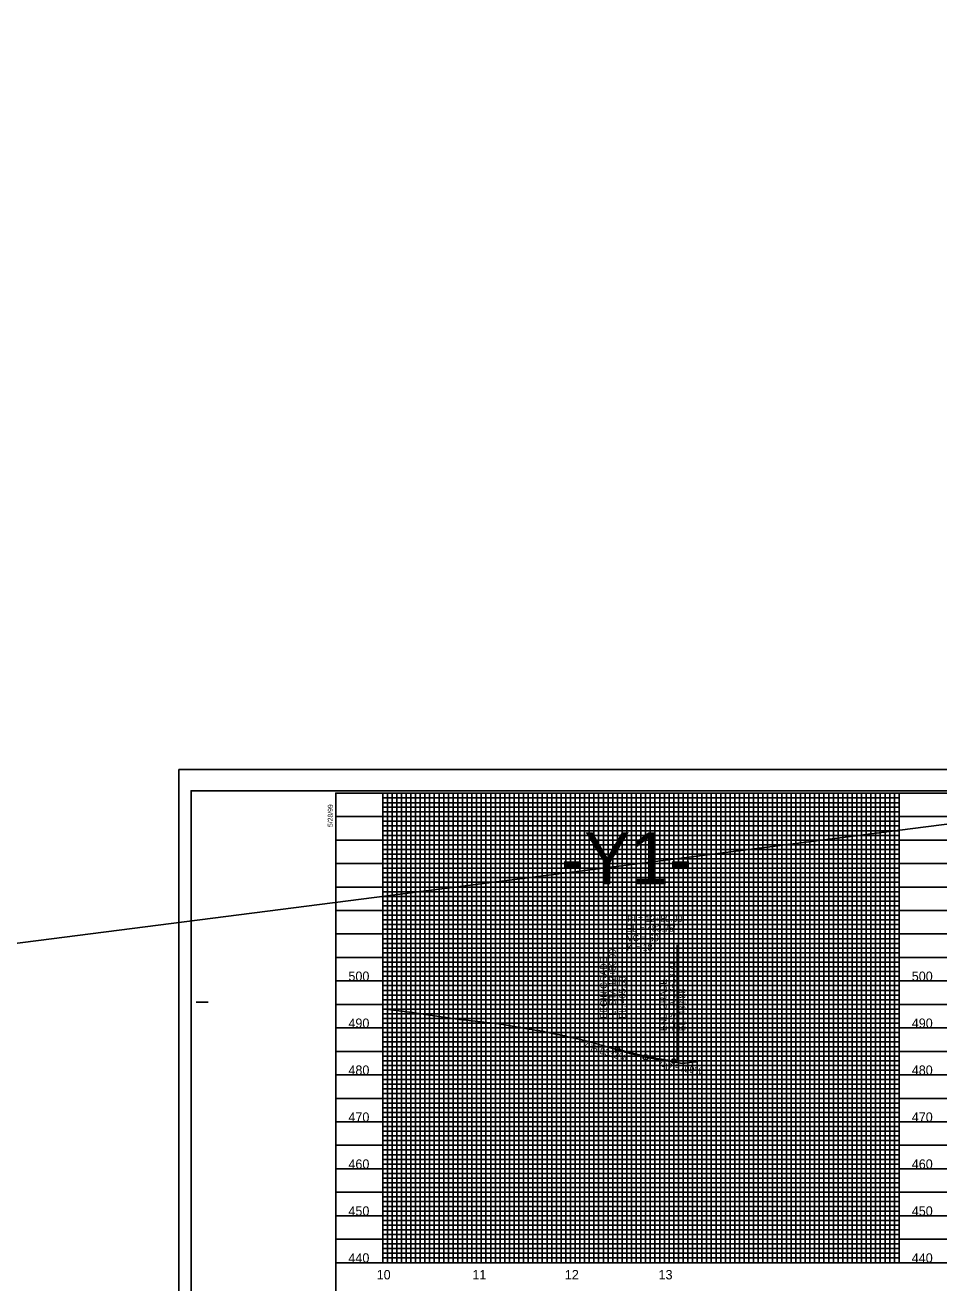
# Model space of a CAD drawing. Extents: x 571503 to 593215, y -77195 to -51828.
# Drawn here: x 585595 to 586568, y -53168 to -51828 of the extents above; entities that cross this region are included whole.
import ezdxf

# ---------------------------------------------------------------- set-up
doc = ezdxf.new("R2010")
doc.units = 0
for name, color, linetype in [('Default', 7, 'Continuous'), ('Exist Vertical Profile Ground Line', 7, 'Continuous'), ('Exist Vertical Profile Horizontal Axis Label Major', 7, 'Continuous'), ('Exist Vertical Profile Vertical Axis Label', 7, 'Continuous'), ('Prop PFL Text', 7, 'Continuous'), ('Prop Vertical Profile Curve Label', 7, 'Continuous'), ('Prop Vertical Profile Grade', 7, 'Continuous'), ('Prop Vertical Profile Grade Label', 7, 'Continuous'), ('Prop VPI Label', 7, 'Continuous'), ('Sheet Clip Boundary CELL', 7, 'Continuous'), ('Sheet DOT Grid CELL', 7, 'Continuous'), ('Sheet Plot Border Inside CELL', 7, 'Continuous'), ('Sheet Plot Border Outside CELL', 7, 'Continuous'), ('Sheet Profile CELL', 7, 'Continuous'), ('Sheet Profile Grid Major CELL', 7, 'Continuous'), ('Sheet Profile Grid Middle CELL', 7, 'Continuous'), ('Sheet Profile Grid Minor CELL', 7, 'Continuous')]:
    doc.layers.add(name, color=color, linetype=linetype)

msp = doc.modelspace()

# ---------------------------------------------------------------- linework, layer by layer
at = {"layer": 'Default'}
for p, q in [((585925.9, -53146.1), (585975.9, -53146.1)), ((586525.9, -53146.1), (586575.9, -53146.1))]:
    msp.add_line(p, q, dxfattribs=at)
at = {"layer": 'Exist Vertical Profile Ground Line'}
for points in [[(585975.9, -52875.7), (586007.2, -52879.8), (586007.9, -52879.9), (586009.6, -52880.1), (586040.6, -52884.7), (586040.6, -52884.7), (586041.1, -52884.8), (586057.6, -52887.2), (586058.5, -52887.3), (586090.1, -52890.7), (586090.4, -52890.7), (586099.5, -52891.7), (586099.5, -52891.7), (586117.9, -52894.9), (586119.6, -52895.2), (586121.3, -52895.5), (586123, -52895.8), (586124.7, -52896.1), (586126.3, -52896.4), (586128, -52896.7), (586129.7, -52896.9), (586130.5, -52897.1), (586131.4, -52897.2), (586132.1, -52897.4), (586133.1, -52897.5), (586134.8, -52897.8), (586136.4, -52898.1), (586138.1, -52898.4), (586139.8, -52898.7), (586141.5, -52899), (586143.2, -52899.3), (586144.9, -52899.6), (586145.2, -52899.6), (586146.5, -52899.9), (586147, -52900), (586147.4, -52900), (586148.2, -52900.2), (586149.9, -52900.6), (586151.6, -52900.9), (586153.3, -52901.2), (586155, -52901.6), (586156.7, -52901.9), (586158.3, -52902.3), (586160, -52902.6), (586161.7, -52903), (586163.4, -52903.3), (586165.1, -52903.7), (586166.8, -52904), (586168.4, -52904.4), (586170.1, -52904.7), (586171.5, -52905), (586171.8, -52905.1), (586172, -52905.1), (586173.5, -52905.5), (586175.2, -52905.9), (586176.9, -52906.3), (586178.5, -52906.7), (586180.2, -52907.1), (586181.9, -52907.5), (586183.6, -52907.8), (586185.3, -52908.2), (586187, -52908.6), (586188.7, -52909), (586190.3, -52909.4), (586192, -52909.9), (586193.7, -52910.3), (586193.8, -52910.3), (586195.4, -52910.7), (586195.9, -52910.9), (586197.1, -52911.2), (586197.6, -52911.4), (586198.8, -52911.7), (586200.4, -52912.1), (586202.1, -52912.6), (586203.8, -52913), (586205.5, -52913.5), (586206.7, -52913.8), (586207.2, -52914), (586208.9, -52914.5), (586210.6, -52914.9), (586212.2, -52915.4), (586213.9, -52915.9), (586215.6, -52916.4), (586217.3, -52916.9), (586219, -52917.4), (586220.7, -52917.9), (586222.3, -52918.3), (586224, -52918.8), (586225.7, -52919.3), (586227.1, -52919.7), (586227.4, -52919.8), (586227.6, -52919.8), (586229.1, -52920.3), (586230.8, -52920.8), (586232.4, -52921.3), (586234.1, -52921.8), (586235.8, -52922.2), (586237.5, -52922.7), (586239.2, -52923.2), (586240.9, -52923.7), (586240.9, -52923.7)], [(586240.9, -52923.7), (586242.2, -52924.1), (586242.4, -52924.2), (586242.6, -52924.2), (586244.2, -52924.6), (586245.9, -52924.9), (586247.6, -52925.3), (586249.3, -52925.7), (586268.2, -52929.8), (586269.1, -52930), (586269.4, -52929.9), (586295.3, -52933.9), (586296.6, -52933.8), (586298, -52933.6), (586307.3, -52932.4), (586310.2, -52932.3)]]:
    msp.add_lwpolyline(points, dxfattribs=at)
at = {"layer": 'Prop PFL Text'}
msp.add_line((571799.6, -54572.4), (593215.4, -51828.4), dxfattribs=at)
at = {"layer": 'Prop Vertical Profile Curve Label'}
for centre in [(586225.9, -52918.7), (586285.9, -52931.5)]:
    msp.add_circle(centre, 2.25, dxfattribs=at)
at = {"layer": 'Prop Vertical Profile Grade'}
msp.add_line((586285.9, -52931.5), (586289.6, -52932), dxfattribs=at)
msp.add_spline([(586225.9, -52918.7), (586227.1, -52919.1), (586228.3, -52919.4), (586229.5, -52919.8), (586230.7, -52920.1), (586231.9, -52920.5), (586233.1, -52920.8), (586234.3, -52921.1), (586235.5, -52921.4), (586236.7, -52921.8), (586237.9, -52922.1), (586239.1, -52922.4), (586240.3, -52922.7), (586241.5, -52923), (586242.7, -52923.3), (586243.9, -52923.6), (586245.1, -52923.9), (586246.3, -52924.2), (586247.5, -52924.5), (586248.7, -52924.8), (586249.9, -52925), (586251.1, -52925.3), (586252.3, -52925.6), (586253.5, -52925.8), (586254.7, -52926.1), (586255.9, -52926.4), (586257.1, -52926.6), (586258.3, -52926.9), (586259.5, -52927.1), (586260.7, -52927.4), (586261.9, -52927.6), (586263.1, -52927.8), (586264.3, -52928.1), (586265.5, -52928.3), (586266.7, -52928.5), (586267.9, -52928.7), (586269.1, -52928.9), (586270.3, -52929.1), (586271.5, -52929.3), (586272.7, -52929.5), (586273.9, -52929.7), (586275.1, -52929.9), (586276.3, -52930.1), (586277.5, -52930.3), (586278.7, -52930.5), (586279.9, -52930.7), (586281.1, -52930.8), (586282.3, -52931), (586283.5, -52931.2), (586284.7, -52931.3), (586285.9, -52931.5)], degree=3, dxfattribs=at)
at = {"layer": 'Prop VPI Label'}
for p, q in [((586225.9, -52918.7), (586225.9, -52794.6)), ((586289.6, -52932), (586289.6, -52807.8)), ((586225.9, -52918.7), (586253.3, -52926.8)), ((586285.9, -52931.5), (586258.7, -52928))]:
    msp.add_line(p, q, dxfattribs=at)
msp.add_circle((586255.9, -52927.6), 2.75, dxfattribs=at)
at = {"layer": 'Sheet Clip Boundary CELL'}
msp.add_lwpolyline([(585975.9, -52646.1), (585975.9, -53146.1), (587375.9, -53146.1), (587375.9, -52783.7), (587225.9, -52783.7), (587225.9, -52646.1)], close=True, dxfattribs=at)
at = {"layer": 'Sheet DOT Grid CELL'}
for p, q in [((585975.9, -53146.1), (585975.9, -52646.1)), ((585975.9, -53146.1), (585975.9, -52646.1)), ((586025.9, -53146.1), (586025.9, -52646.1)), ((586025.9, -53146.1), (586025.9, -52646.1)), ((586075.9, -53146.1), (586075.9, -52646.1)), ((586075.9, -53146.1), (586075.9, -52646.1)), ((586125.9, -53146.1), (586125.9, -52646.1)), ((586125.9, -53146.1), (586125.9, -52646.1)), ((586175.9, -53146.1), (586175.9, -52646.1)), ((586175.9, -53146.1), (586175.9, -52646.1)), ((586225.9, -53146.1), (586225.9, -52646.1)), ((586225.9, -53146.1), (586225.9, -52646.1)), ((586275.9, -53146.1), (586275.9, -52646.1)), ((586275.9, -53146.1), (586275.9, -52646.1)), ((586325.9, -53146.1), (586325.9, -52646.1)), ((586325.9, -53146.1), (586325.9, -52646.1)), ((586375.9, -53146.1), (586375.9, -52646.1)), ((586375.9, -53146.1), (586375.9, -52646.1)), ((586425.9, -53146.1), (586425.9, -52646.1)), ((586425.9, -53146.1), (586425.9, -52646.1)), ((586475.9, -53146.1), (586475.9, -52646.1)), ((586475.9, -53146.1), (586475.9, -52646.1)), ((586525.9, -53146.1), (586525.9, -52646.1)), ((586525.9, -53146.1), (586525.9, -52646.1)), ((587225.9, -52696.1), (585925.9, -52696.1)), ((585925.9, -52696.1), (586525.9, -52696.1)), ((585925.9, -52746.1), (587225.9, -52746.1)), ((587225.9, -52746.1), (585925.9, -52746.1)), ((585925.9, -52796.1), (587425.9, -52796.1)), ((587425.9, -52796.1), (585925.9, -52796.1)), ((585925.9, -52846.1), (587425.9, -52846.1)), ((587425.9, -52896.1), (585925.9, -52896.1)), ((585925.9, -52946.1), (587425.9, -52946.1)), ((587425.9, -52946.1), (585925.9, -52946.1)), ((585925.9, -52996.1), (587425.9, -52996.1)), ((587425.9, -52996.1), (585925.9, -52996.1)), ((585925.9, -53046.1), (587425.9, -53046.1)), ((587425.9, -53046.1), (585925.9, -53046.1)), ((585925.9, -53096.1), (587425.9, -53096.1)), ((587425.9, -53096.1), (585925.9, -53096.1))]:
    msp.add_line(p, q, dxfattribs=at)
at = {"layer": 'Sheet Plot Border Inside CELL'}
msp.add_lwpolyline([(585771.9, -53698.7), (587438.4, -53698.7), (587438.4, -52643.6), (585771.9, -52643.6)], close=True, dxfattribs=at)
at = {"layer": 'Sheet Plot Border Outside CELL'}
msp.add_lwpolyline([(585758.9, -53721.1), (587442.9, -53721.1), (587442.9, -52621.1), (585758.9, -52621.1)], close=True, dxfattribs=at)
at = {"layer": 'Sheet Profile CELL'}
for p, q in [((587442.9, -52621.1), (585758.9, -52621.1)), ((585758.9, -52621.1), (585758.9, -53721.1)), ((585777.4, -52868.6), (585789.9, -52868.6)), ((585925.9, -53146.1), (587425.9, -53146.1))]:
    msp.add_line(p, q, dxfattribs=at)
msp.add_lwpolyline([(587425.9, -52646.1), (585925.9, -52646.1), (585925.9, -53696.1), (587425.9, -53696.1)], close=True, dxfattribs=at)
at = {"layer": 'Sheet Profile Grid Major CELL'}
for points in [[(585975.9, -52646.1), (585975.9, -53146.1), (586025.9, -53146.1), (586025.9, -52646.1), (586075.9, -52646.1), (586075.9, -53146.1), (586125.9, -53146.1), (586125.9, -52646.1), (586175.9, -52646.1), (586175.9, -53146.1), (586225.9, -53146.1), (586225.9, -52646.1), (586275.9, -52646.1), (586275.9, -53146.1), (586325.9, -53146.1), (586325.9, -52646.1), (586375.9, -52646.1), (586375.9, -53146.1), (586425.9, -53146.1), (586425.9, -52646.1), (586475.9, -52646.1), (586475.9, -53146.1), (586525.9, -53146.1), (586525.9, -52646.1), (586575.9, -52646.1)], [(585925.9, -52696.1), (587225.9, -52696.1)], [(587225.9, -52746.1), (585925.9, -52746.1), (585925.9, -52796.1), (587425.9, -52796.1)], [(587425.9, -52846.1), (585925.9, -52846.1), (585925.9, -52896.1), (587425.9, -52896.1)], [(587425.9, -52946.1), (585925.9, -52946.1), (585925.9, -52996.1), (587425.9, -52996.1)], [(587425.9, -53046.1), (585925.9, -53046.1), (585925.9, -53046.1), (585925.9, -53096.1), (587425.9, -53096.1)]]:
    msp.add_lwpolyline(points, dxfattribs=at)
at = {"layer": 'Sheet Profile Grid Middle CELL'}
for p, q in [((586000.9, -52646.1), (586000.9, -53146.1)), ((586050.9, -53146.1), (586050.9, -52646.1)), ((586050.9, -52646.1), (586100.9, -52646.1)), ((586100.9, -52646.1), (586100.9, -53146.1)), ((586150.9, -53146.1), (586150.9, -52646.1)), ((586200.9, -52646.1), (586200.9, -53146.1)), ((586250.9, -53146.1), (586250.9, -52646.1)), ((586300.9, -52646.1), (586300.9, -53146.1)), ((586350.9, -53146.1), (586350.9, -52646.1)), ((586350.9, -52646.1), (586400.9, -52646.1)), ((586400.9, -52646.1), (586400.9, -53146.1)), ((586450.9, -53146.1), (586450.9, -52646.1)), ((586450.9, -52646.1), (586500.9, -52646.1)), ((586500.9, -52646.1), (586500.9, -53146.1)), ((585925.9, -52671.1), (587225.9, -52671.1)), ((586550.9, -52896.1), (586600.9, -52896.1)), ((586000.9, -53146.1), (586050.9, -53146.1)), ((586100.9, -53146.1), (586150.9, -53146.1)), ((586200.9, -53146.1), (586250.9, -53146.1)), ((586300.9, -53146.1), (586350.9, -53146.1)), ((586400.9, -53146.1), (586450.9, -53146.1)), ((586500.9, -53146.1), (586550.9, -53146.1)), ((586550.9, -53146.1), (586550.9, -53146.1))]:
    msp.add_line(p, q, dxfattribs=at)
for points in [[(587225.9, -52721.1), (585925.9, -52721.1), (585925.9, -52771.1), (587225.9, -52771.1)], [(587425.9, -52821.1), (585925.9, -52821.1), (585925.9, -52871.1), (587250.9, -52871.1)], [(587425.9, -52921.1), (585925.9, -52921.1), (585925.9, -52971.1), (587425.9, -52971.1)], [(587425.9, -53021.1), (585925.9, -53021.1), (585925.9, -53071.1), (587425.9, -53071.1)], [(587425.9, -53121.1), (585925.9, -53121.1)]]:
    msp.add_lwpolyline(points, dxfattribs=at)
at = {"layer": 'Sheet Profile Grid Minor CELL'}
for p, q in [((585975.9, -52651.1), (586525.9, -52651.1)), ((585975.9, -52656.1), (585975.9, -52656.1)), ((586525.9, -52656.3), (585975.9, -52656.5)), ((586505.9, -52646.1), (586505.9, -53146.1)), ((586510.9, -53146.1), (586510.9, -52646.1)), ((586515.9, -52646.1), (586515.9, -53146.1)), ((586520.9, -53146.1), (586520.9, -52646.1)), ((585975.9, -52661.1), (586525.9, -52661.1)), ((586525.9, -52781.1), (585975.9, -52781.1)), ((586525.9, -52786.1), (585975.9, -52786.1)), ((586525.9, -52791.1), (585975.9, -52791.1)), ((585975.9, -52801.1), (586525.9, -52801.1)), ((586525.9, -52806.1), (585975.9, -52806.1)), ((585975.9, -52811.1), (586525.9, -52811.1)), ((586525.9, -52831.1), (585975.9, -52831.1)), ((585975.9, -52836.1), (586525.9, -52836.1)), ((586525.9, -52856.1), (585975.9, -52856.1)), ((585975.9, -52861.1), (586525.9, -52861.1)), ((586525.9, -52881.1), (585975.9, -52881.1)), ((585975.9, -52886.1), (586525.9, -52886.1)), ((586525.9, -52891.1), (585975.9, -52891.1)), ((586510.9, -52896.1), (586515.9, -52896.1)), ((586520.9, -52896.1), (586530.9, -52896.1)), ((586535.9, -52896.1), (586540.9, -52896.1)), ((586545.9, -52896.1), (586555.9, -52896.1)), ((586560.9, -52896.1), (586565.9, -52896.1)), ((585975.9, -52901.1), (586525.9, -52901.1)), ((586525.9, -52906.1), (585975.9, -52906.1)), ((585975.9, -52911.1), (586525.9, -52911.1)), ((586525.9, -52916.1), (585975.9, -52916.1)), ((585975.9, -52926.1), (586525.9, -52926.1)), ((586525.9, -52931.1), (585975.9, -52931.1)), ((585975.9, -52936.1), (586525.9, -52936.1)), ((586525.9, -52941.1), (585975.9, -52941.1)), ((585975.9, -52951.1), (586525.9, -52951.1)), ((586525.9, -52956.1), (585975.9, -52956.1)), ((585975.9, -52961.1), (586525.9, -52961.1)), ((586525.9, -52966.1), (585975.9, -52966.1)), ((585975.9, -52976.1), (586525.9, -52976.1)), ((586525.9, -52981.1), (585975.9, -52981.1)), ((585975.9, -52986.1), (586525.9, -52986.1)), ((586525.9, -52991.1), (585975.9, -52991.1)), ((585975.9, -53001.1), (586525.9, -53001.1)), ((586525.9, -53006.1), (585975.9, -53006.1)), ((585975.9, -53011.1), (586525.9, -53011.1)), ((586525.9, -53016.1), (585975.9, -53016.1)), ((585975.9, -53026.1), (586525.9, -53026.1)), ((586525.9, -53031.1), (585975.9, -53031.1)), ((586525.9, -53036.1), (585975.9, -53036.1)), ((586525.9, -53041.1), (585975.9, -53041.1)), ((585975.9, -53051.1), (586525.9, -53051.1)), ((586525.9, -53056.1), (585975.9, -53056.1)), ((585975.9, -53061.1), (586525.9, -53061.1)), ((586525.9, -53066.1), (585975.9, -53066.1)), ((585975.9, -53076.1), (586525.9, -53076.1)), ((586525.9, -53081.1), (585975.9, -53081.1)), ((585975.9, -53086.1), (586525.9, -53086.1)), ((586525.9, -53091.1), (585975.9, -53091.1)), ((585975.9, -53101.1), (586525.9, -53101.1)), ((586525.9, -53106.1), (585975.9, -53106.1)), ((585975.9, -53111.1), (586525.9, -53111.1)), ((586525.9, -53116.1), (585975.9, -53116.1)), ((585975.9, -53126.1), (586525.9, -53126.1)), ((586525.9, -53131.1), (585975.9, -53131.1)), ((585975.9, -53136.1), (586525.9, -53136.1)), ((586505.9, -53146.1), (586510.9, -53146.1)), ((586515.9, -53146.1), (586520.9, -53146.1)), ((586530.9, -53146.1), (586535.9, -53146.1)), ((586540.9, -53146.1), (586545.9, -53146.1)), ((586555.9, -53146.1), (586560.9, -53146.1)), ((586565.9, -53146.1), (586570.9, -53146.1))]:
    msp.add_line(p, q, dxfattribs=at)
for points in [[(585980.9, -52646.1), (585980.9, -53146.1), (585985.9, -53146.1), (585985.9, -52646.1), (585990.9, -52646.1), (585990.9, -53146.1), (585995.9, -53146.1), (585995.9, -52646.1), (586005.9, -52646.1), (586005.9, -53146.1), (586010.9, -53146.1), (586010.9, -52646.1), (586015.9, -52646.1), (586015.9, -53146.1), (586020.9, -53146.1), (586030.9, -53146.1), (586035.9, -53146.1), (586035.9, -52646.1), (586040.9, -52646.1), (586040.9, -53146.1), (586045.9, -53146.1), (586045.9, -52646.1), (586055.9, -52646.1), (586055.9, -53146.1), (586060.9, -53146.1), (586060.9, -52646.1), (586065.9, -52646.1), (586065.9, -53146.1), (586070.9, -53146.1), (586070.9, -52646.1), (586080.9, -52646.1), (586080.9, -53146.1), (586085.9, -53146.1), (586085.9, -52646.1), (586090.9, -52646.1), (586090.9, -53146.1), (586095.9, -53146.1), (586095.9, -52646.1), (586105.9, -52646.1), (586105.9, -53146.1), (586110.9, -53146.1), (586110.9, -52646.1), (586115.9, -52646.1), (586115.9, -53146.1), (586120.9, -53146.1), (586120.9, -52646.1), (586130.9, -52646.1), (586130.9, -53146.1), (586135.9, -53146.1), (586135.9, -52646.1), (586140.9, -52646.1), (586140.9, -53146.1), (586145.9, -53146.1), (586145.9, -52646.1), (586155.9, -52646.1), (586155.9, -53146.1), (586160.9, -53146.1), (586160.9, -52646.1), (586165.9, -52646.1), (586165.9, -53146.1), (586170.9, -53146.1), (586170.9, -52646.1), (586180.9, -52646.1), (586180.9, -53146.1), (586185.9, -53146.1), (586185.9, -52646.1), (586190.9, -52646.1), (586190.9, -53146.1)], [(586020.9, -53146.1), (586020.9, -52646.1), (586030.9, -52646.1), (586030.9, -53146.1)], [(586190.9, -53146.1), (586195.9, -53146.1), (586195.9, -52646.1), (586205.9, -52646.1), (586205.9, -53146.1), (586210.9, -53146.1), (586210.9, -52646.1), (586215.9, -52646.1), (586215.9, -53146.1), (586220.9, -53146.1), (586220.9, -52646.1), (586230.9, -52646.1), (586230.9, -53146.1), (586235.9, -53146.1), (586235.9, -52646.1), (586240.9, -52646.1), (586240.9, -53146.1), (586245.9, -53146.1), (586245.9, -52646.1), (586255.9, -52646.1), (586255.9, -53146.1), (586260.9, -53146.1), (586260.9, -52646.1), (586265.9, -52646.1), (586265.9, -53146.1), (586270.9, -53146.1), (586270.9, -52646.1), (586280.9, -52646.1), (586280.9, -53146.1), (586285.9, -53146.1), (586285.9, -52646.1), (586290.9, -52646.1), (586290.9, -53146.1), (586295.9, -53146.1), (586295.9, -52646.1), (586305.9, -52646.1), (586305.9, -53146.1), (586310.9, -53146.1), (586310.9, -52646.1), (586315.9, -52646.1), (586315.9, -53146.1), (586320.9, -53146.1), (586320.9, -52646.1), (586330.9, -52646.1), (586330.9, -53146.1), (586335.9, -53146.1), (586335.9, -52646.1), (586340.9, -52646.1), (586340.9, -53146.1), (586345.9, -53146.1), (586345.9, -52646.1), (586355.9, -52646.1), (586355.9, -53146.1), (586360.9, -53146.1), (586360.9, -52646.1), (586365.9, -52646.1), (586365.9, -53146.1), (586370.9, -53146.1), (586370.9, -52646.1), (586380.9, -52646.1), (586380.9, -53146.1), (586385.9, -53146.1), (586385.9, -52646.1), (586390.9, -52646.1), (586390.9, -53146.1), (586395.9, -53146.1), (586395.9, -52646.1), (586405.9, -52646.1), (586405.9, -53146.1), (586410.9, -53146.1), (586410.9, -52646.1), (586415.9, -52646.1), (586415.9, -53146.1), (586420.9, -53146.1), (586420.9, -52646.1), (586430.9, -52646.1), (586430.9, -53146.1), (586435.9, -53146.1), (586435.9, -52646.1), (586440.9, -52646.1), (586440.9, -53146.1), (586445.9, -53146.1), (586445.9, -52646.1), (586455.9, -52646.1), (586455.9, -53146.1), (586460.9, -53146.1), (586460.9, -52646.1), (586465.9, -52646.1), (586465.9, -53146.1), (586470.9, -53146.1), (586470.9, -52646.1), (586480.9, -52646.1), (586480.9, -53146.1), (586485.9, -53146.1), (586485.9, -52646.1), (586490.9, -52646.1), (586490.9, -53146.1), (586495.9, -53146.1), (586495.9, -52646.1), (586505.9, -52646.1)], [(586525.9, -52666.1), (585975.9, -52666.1), (585975.9, -52676.1), (586525.9, -52676.1)], [(586525.9, -52681.1), (585975.9, -52681.1), (585975.9, -52686.1), (586525.9, -52686.1)], [(586525.9, -52691.1), (585975.9, -52691.1), (585975.9, -52701.1), (586525.9, -52701.1)], [(586525.9, -52706.1), (585975.9, -52706.1), (585975.9, -52711.1), (586525.9, -52711.1)], [(586525.9, -52716.1), (585975.9, -52716.1), (585975.9, -52726.1), (586525.9, -52726.1)], [(586525.9, -52731.1), (585975.9, -52731.1), (585975.9, -52736.1), (586525.9, -52736.1)], [(586525.9, -52741.1), (585975.9, -52741.1), (585975.9, -52751.1), (586525.9, -52751.1)], [(586525.9, -52756.2), (585976, -52756.2), (585976, -52761.1), (586525.9, -52761.1)], [(586525.9, -52766.1), (585975.9, -52766.1), (585975.9, -52776.1), (586525.9, -52776.1)], [(586525.9, -52816.1), (585975.9, -52816.1), (585975.9, -52826.1), (586525.9, -52826.1)], [(586525.9, -52841.1), (585975.9, -52841.1), (585975.9, -52851.1), (586525.9, -52851.1)], [(586525.9, -52866.1), (585975.9, -52866.1), (585975.9, -52876.1), (586525.9, -52876.1)], [(586525.9, -53141.1), (585975.9, -53141.1)]]:
    msp.add_lwpolyline(points, dxfattribs=at)

# ---------------------------------------------------------------- texts
at = {"layer": 'Default'}
msp.add_text('-Y1-', height=55.36, dxfattribs=at).set_placement((586165.7, -52743.2))
at = {"layer": 'Exist Vertical Profile Horizontal Axis Label Major'}
for s, p in [('10', (585969.5, -53163.9)), ('11', (586071.4, -53163.9)), ('12', (586169.9, -53163.9)), ('13', (586269.7, -53163.9))]:
    msp.add_text(s, height=10, dxfattribs=at).set_placement(p)
at = {"layer": 'Exist Vertical Profile Vertical Axis Label'}
for s, p in [('500', (585939.4, -52846.1)), ('500', (586539.4, -52846.1)), ('490', (585939.4, -52896.1)), ('490', (586539.4, -52896.1)), ('480', (585939.4, -52946.1)), ('480', (586539.4, -52946.1)), ('470', (585939.4, -52996.1)), ('470', (586539.4, -52996.1)), ('460', (585939.4, -53046.1)), ('460', (586539.4, -53046.1)), ('450', (585939.4, -53096.1)), ('450', (586539.4, -53096.1)), ('440', (585939.4, -53146.1)), ('440', (586539.4, -53146.1))]:
    msp.add_text(s, height=10, dxfattribs=at).set_placement(p)
at = {"layer": 'Prop Vertical Profile Curve Label'}
for s, p in [("VC = 60'", (586235.9, -52803.8)), ('K = 18', (586235.9, -52813.8))]:
    msp.add_text(s, height=7, dxfattribs=at).set_placement(p)
at = {"layer": 'Prop Vertical Profile Grade Label'}
for s, rotation, p in [('(-)5.9333%', 343.4761, (586190, -52918.5)), ('(-)2.5799%', 352.6496, (586269.7, -52939.5))]:
    msp.add_text(s, height=7, rotation=rotation, dxfattribs=at).set_placement(p)
at = {"layer": 'Prop VPI Label'}
for s, p in [('PI = 12+80.00', (586236.3, -52783.4)), ("EL = 483.75'", (586235.3, -52793.6))]:
    msp.add_text(s, height=7, dxfattribs=at).set_placement(p)
for s, p in [('-L- STA 12+50.00', (586223.9, -52886.2)), ('BEGIN GRADE', (586214.6, -52886.2)), ('-L- STA 13+13.71', (586287.6, -52899.4)), ('EL. 485.53', (586234.6, -52886.3)), ('END GRADE', (586278.3, -52899.4)), ('EL. 482.88', (586298.3, -52899.6))]:
    msp.add_text(s, height=7, rotation=90, dxfattribs=at).set_placement(p)
at = {"layer": 'Sheet Profile CELL'}
msp.add_text('5/28/99', height=5.25, rotation=90, dxfattribs=at).set_placement((585922.7, -52682.2))

doc.saveas('drawing.dxf')
